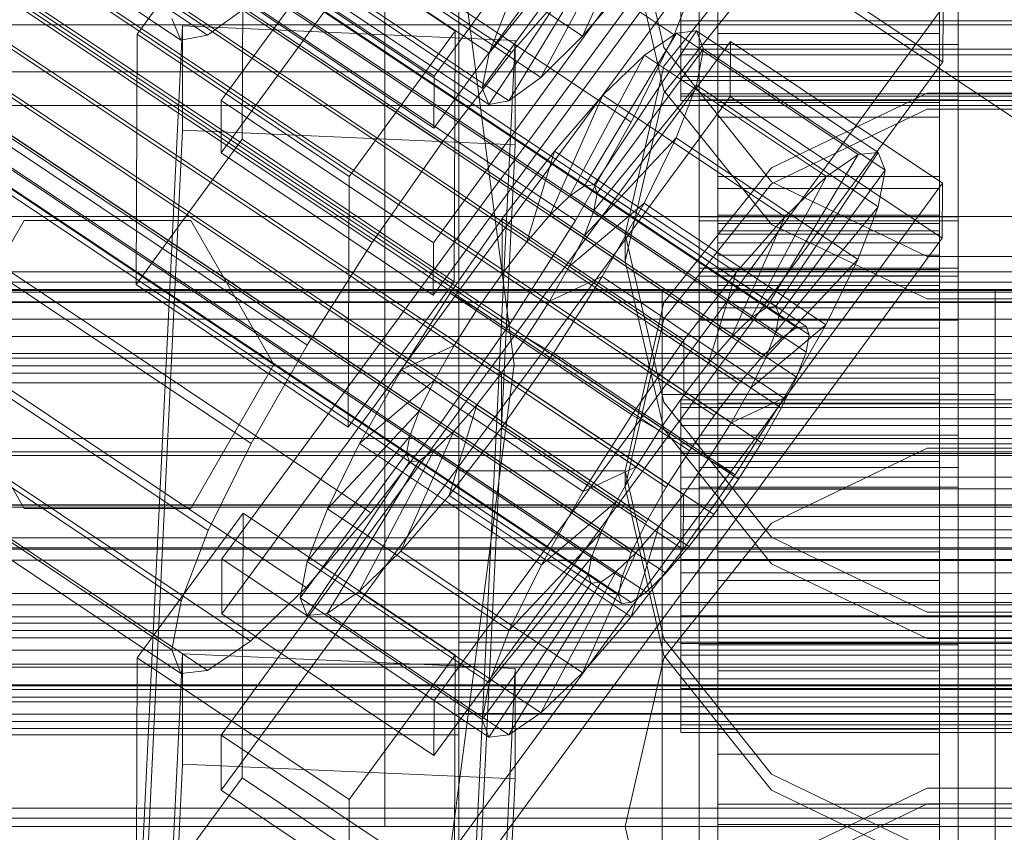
# Model space of a CAD drawing. Header units: millimetres. Extents: x -4395 to 65662, y -65530 to 6847.
# Tile 281 of 656: x -184 to -130, y -34275 to -34231. Entities that reach past the tile are written whole.
import ezdxf

# ---------------------------------------------------------------- set-up
doc = ezdxf.new("R2010")
doc.units = ezdxf.units.MM
for name, color, linetype, lineweight in [('COTAS_O', 1, 'Continuous', 0), ('COTAS_P', 1, 'Continuous', 0), ('frontal_briquetadora', 7, 'Continuous', 0), ('frontal_C01', 7, 'Continuous', 0), ('frontal_C02', 7, 'Continuous', 0), ('frontal_C03', 7, 'Continuous', 0), ('frontal_mezcladora', 7, 'Continuous', 0), ('frontal_secador', 7, 'Continuous', 0)]:
    doc.layers.add(name, color=color, linetype=linetype, lineweight=lineweight)
doc.dimstyles.new('R19_100', dxfattribs={"dimtxt": 250, "dimasz": 150, "dimexe": 150, "dimexo": 80, "dimgap": 100, "dimtad": 1, "dimtih": 1, "dimtoh": 1, "dimdsep": 46, "dimcen": 0.09, "dimadec": 0, "dimazin": 0, "dimtfac": 1, "dimtdec": 4, "dimtofl": 0, "dimtmove": 0, "dimatfit": 3, "dimfxl": 1, "dimtolj": 1, "dimtzin": 0, "dimarcsym": 0})

# ---------------------------------------------------------------- blocks, each defined once
blk = doc.blocks.new('DIM_R33_43')
at = {"layer": 'COTAS_O'}
for p, q in [((-1725, -33700), (-1575, -33655)), ((1725, -33700), (1575, -33655)), ((-1725, -34400), (-1725, -33700)), ((-1725, -33700), (1725, -33700)), ((-1725, -33700), (-1575, -33745)), ((1725, -33700), (1575, -33745)), ((1725, -34400), (1725, -33700))]:
    blk.add_line(p, q, dxfattribs=at)
blk.add_text('3450 O', height=250, dxfattribs=at).set_placement((0, -33600))
blk = doc.blocks.new('DIM_R33_44')
at = {"layer": 'COTAS_P'}
for p, q in [((-150, -32200), (550, -32200)), ((550, -32200), (505, -32350)), ((550, -34800), (550, -32200)), ((550, -32200), (595, -32350)), ((550, -34800), (505, -34650)), ((550, -34800), (595, -34650)), ((-150, -34800), (550, -34800))]:
    blk.add_line(p, q, dxfattribs=at)
blk.add_text('2600 P', height=250, rotation=90, dxfattribs=at).set_placement((450, -33500))
blk = doc.blocks.new('DIM_R33_46')
at = {"layer": 'COTAS_O'}
for p, q in [((-650, -33700), (50, -33700)), ((50, -33700), (5, -33850)), ((50, -34900), (50, -33700)), ((50, -33700), (95, -33850)), ((50, -34900), (5, -34750)), ((50, -34900), (95, -34750)), ((-650, -34900), (50, -34900))]:
    blk.add_line(p, q, dxfattribs=at)
blk.add_text('1200 O', height=250, rotation=90, dxfattribs=at).set_placement((-50, -34300))
blk = doc.blocks.new('DIM_R33_47')
at = {"layer": 'COTAS_O'}
for p, q in [((-650, -34200), (-500, -34155)), ((650, -34200), (500, -34155)), ((-650, -34900), (-650, -34200)), ((-650, -34200), (650, -34200)), ((-650, -34200), (-500, -34245)), ((650, -34200), (500, -34245)), ((650, -34900), (650, -34200))]:
    blk.add_line(p, q, dxfattribs=at)
blk.add_text('1300 O', height=250, dxfattribs=at).set_placement((0, -34100))

msp = doc.modelspace()

# ---------------------------------------------------------------- linework, layer by layer
at = {"layer": 'frontal_briquetadora'}
for p, q in [((-164, -34275), (-164, -34100)), ((-160, -34275), (-160, -34100)), ((-160, -34214.834), (-160, -34231.817)), ((-160, -34214.989), (-160, -34234.699)), ((-160, -34235.317), (-160, -34215.602)), ((-160, -34235.935), (-160, -34216.216)), ((-160, -34236.554), (-160, -34218.511)), ((-160, -34236.567), (-160, -34218.531)), ((-160, -34236.349), (-160, -34218.887)), ((-160, -34222.139), (-160, -34232.599)), ((-160, -34240.974), (-160, -34223.076)), ((-160, -34224.036), (-160, -34242.423)), ((-160, -34224.051), (-160, -34242.431)), ((-148.92, -34232.849), (-151, -34223.801)), ((-151, -34226.151), (-148.92, -34235.184)), ((-148.92, -34233.872), (-143.094, -34226.61)), ((-143.093, -34228.052), (-148.92, -34235.335)), ((-160, -34243.579), (-160, -34229.476)), ((-160, -34233.425), (-160, -34230)), ((-160, -34249.516), (-160, -34230.777)), ((-160, -34249.527), (-160, -34230.795)), ((-160, -34231.817), (-160, -34250.459)), ((-160, -34232.599), (-160, -34247.659)), ((-143.094, -34240.124), (-148.92, -34232.849)), ((-160, -34243.18), (-160, -34233.425)), ((-151, -34242.945), (-148.92, -34233.872)), ((-160, -34234.699), (-160, -34254.513)), ((-160, -34255.133), (-160, -34235.317)), ((-148.92, -34235.335), (-151, -34244.416)), ((-148.92, -34235.184), (-143.093, -34242.429)), ((-134.674, -34235.331), (-143.094, -34239.371)), ((-125.326, -34235.331), (-134.674, -34235.331)), ((-160, -34255.753), (-160, -34235.935)), ((-160, -34255.296), (-160, -34236.349)), ((-160, -34255.539), (-160, -34236.554)), ((-143.093, -34240.238), (-134.673, -34236.188)), ((-134.673, -34236.188), (-125.327, -34236.188)), ((-160, -34255.545), (-160, -34236.567)), ((-143.094, -34239.371), (-148.92, -34246.657)), ((-148.92, -34247.536), (-143.093, -34240.238)), ((-134.674, -34244.169), (-143.094, -34240.124)), ((-160, -34260.18), (-160, -34240.974)), ((-160, -34244.812), (-160, -34242.235)), ((-160, -34242.235), (-160, -34246.502)), ((-160, -34242.423), (-160, -34261.608)), ((-160, -34242.431), (-160, -34261.61)), ((-148.92, -34252.035), (-151, -34242.945)), ((-151, -34244.416), (-151, -34242.945)), ((-143.093, -34242.429), (-134.673, -34246.449)), ((-160, -34257.779), (-160, -34243.18)), ((-160, -34260.611), (-160, -34243.579)), ((-151, -34244.416), (-148.92, -34253.497)), ((-125.326, -34244.169), (-134.674, -34244.169)), ((-160, -34253.838), (-160, -34244.812)), ((-160, -34246.502), (-160, -34256.961)), ((-148.92, -34246.657), (-151, -34255.753)), ((-134.673, -34246.449), (-125.327, -34246.449)), ((-160, -34247.659), (-160, -34265.027)), ((-151, -34256.636), (-148.92, -34247.536)), ((-160, -34268.879), (-160, -34249.516)), ((-160, -34268.884), (-160, -34249.527)), ((-160, -34250.459), (-160, -34270.044)), ((-143.094, -34259.336), (-148.92, -34252.035)), ((-148.92, -34253.497), (-143.093, -34260.779)), ((-160, -34267.941), (-160, -34253.838)), ((-160, -34254.513), (-160, -34274.379)), ((-134.674, -34254.527), (-143.094, -34258.582)), ((-125.326, -34254.527), (-134.674, -34254.527)), ((-160, -34275), (-160, -34255.133)), ((-160, -34275), (-160, -34255.296)), ((-160, -34275), (-160, -34255.545)), ((-151, -34255.753), (-160, -34255.753)), ((-160, -34275.621), (-160, -34255.753)), ((-151, -34256.636), (-151, -34255.753)), ((-151, -34255.753), (-148.92, -34264.86)), ((-148.92, -34265.737), (-151, -34256.636)), ((-160, -34256.961), (-160, -34272.021)), ((-160, -34275), (-160, -34257.779)), ((-143.094, -34258.582), (-148.92, -34265.888)), ((-134.674, -34263.393), (-143.094, -34259.336)), ((-160, -34279.956), (-160, -34260.18)), ((-160, -34260.611), (200, -34260.611)), ((-160, -34277.979), (-160, -34260.611)), ((-143.093, -34260.779), (-134.673, -34264.821)), ((-160, -34261.61), (-160, -34281.116)), ((-125.326, -34263.393), (-134.674, -34263.393)), ((-160, -34265.027), (200, -34265.027)), ((-160, -34265.027), (-160, -34282.059)), ((-148.92, -34264.86), (-143.094, -34272.168)), ((-134.673, -34264.821), (-125.327, -34264.821)), ((-143.093, -34273.035), (-148.92, -34265.737)), ((-148.92, -34265.888), (-151, -34275)), ((-160, -34284.973), (-160, -34267.941)), ((-160, -34288.446), (-160, -34268.879)), ((200, -34268.884), (-160, -34268.884)), ((-160, -34288.435), (-160, -34268.884)), ((-160, -34270.044), (-396, -34270.044)), ((-160, -34270.044), (-160, -34289.82)), ((-160, -34272.021), (-160, -34289.389)), ((-143.094, -34272.168), (-134.674, -34276.228)), ((-134.673, -34272.915), (-143.093, -34276.965)), ((-134.673, -34277.085), (-143.093, -34273.035)), ((-125.327, -34272.915), (-134.673, -34272.915)), ((-143.094, -34277.832), (-134.674, -34273.772)), ((-134.674, -34273.772), (-125.326, -34273.772)), ((-160, -34274.379), (-160, -34294.247)), ((-160, -34275), (-396, -34275)), ((-164, -34275), (-160, -34275)), ((200, -34275), (-160, -34275)), ((-160, -34275), (-160, -34294.5)), ((-160, -34275), (-160, -34294.704)), ((-160, -34275), (-160, -34292.221)), ((-160, -34275), (-160, -34294.515)), ((-151, -34275), (-160, -34275)), ((-160, -34275), (-160, -34294.867)), ((-148.92, -34284.112), (-151, -34275))]:
    msp.add_line(p, q, dxfattribs=at)
at = {"layer": 'frontal_C01'}
for p, q in [((-359.341, -34108.588), (-175.032, -34232.457)), ((-357.893, -34108.323), (-173.584, -34232.193)), ((-133.809, -34196.688), (-161.341, -34234.399)), ((-172.847, -34235.724), (-145.315, -34198.012)), ((-147, -34244.79), (-147, -34198.741)), ((-133, -34198.741), (-133, -34244.79)), ((-161.353, -34237.222), (-133.821, -34199.51)), ((-145.327, -34200.835), (-172.859, -34238.546)), ((-147, -34201.564), (-147, -34247.612)), ((-133, -34247.612), (-133, -34201.564)), ((-133.847, -34205.72), (-161.379, -34243.431)), ((-147, -34253.822), (-147, -34207.773)), ((-133, -34207.773), (-133, -34253.822)), ((-161.391, -34246.254), (-133.859, -34208.542)), ((-147, -34210.596), (-147, -34256.644)), ((-133, -34256.644), (-133, -34210.596)), ((-177.394, -34232.13), (-171.658, -34224.274)), ((-171.715, -34237.822), (-171.658, -34224.274)), ((-171.658, -34224.274), (-160.19, -34231.981)), ((-163.144, -34225.636), (-153.314, -34232.243)), ((-153.314, -34232.243), (-150.436, -34225.87)), ((-158.366, -34233.165), (-152.829, -34226.307)), ((-161.341, -34234.399), (-172.809, -34226.692)), ((-168.196, -34226.559), (-158.366, -34233.165)), ((-155.567, -34234.482), (-151.503, -34226.931)), ((-158.743, -34235.062), (-153.008, -34227.205)), ((-146, -34232.096), (-146, -34227.196)), ((-134, -34227.196), (-134, -34232.096)), ((-165.397, -34227.875), (-155.567, -34234.482)), ((-158.378, -34235.941), (-152.835, -34227.622)), ((-157.295, -34235.743), (-152.321, -34227.528)), ((-168.573, -34228.456), (-158.743, -34235.062)), ((-172.821, -34229.514), (-161.353, -34237.222)), ((-168.208, -34229.335), (-158.378, -34235.941)), ((-167.125, -34229.137), (-157.295, -34235.743)), ((-150.688, -34229.178), (-153.314, -34232.243)), ((-148, -34231.422), (-148, -34229.274)), ((-146, -34229.274), (-146, -34232.096)), ((-146, -34229.274), (-146, -34231.422)), ((-134, -34232.096), (-134, -34229.274)), ((-134, -34231.422), (-134, -34229.274)), ((-171.275, -34230.506), (-173.584, -34232.193)), ((-158.366, -34233.165), (-157.272, -34230.381)), ((-148, -34231.042), (-148, -34232.941)), ((-146, -34232.941), (-146, -34231.042)), ((-146, -34231.042), (-146, -34235.83)), ((-146, -34231.203), (-146, -34235.83)), ((-134, -34235.83), (-134, -34231.042)), ((-134, -34231.042), (-134, -34232.941)), ((-134, -34235.83), (-134, -34231.203)), ((-177.811, -34291.243), (-174.943, -34231.68)), ((-175.032, -34232.457), (-175.521, -34231.282)), ((-174.943, -34237.326), (-174.943, -34231.68)), ((-174.943, -34231.68), (-156.962, -34232.477)), ((-148, -34233.25), (-148, -34231.422)), ((-148, -34231.422), (148, -34231.422)), ((-146, -34231.422), (-146, -34236.631)), ((-134, -34231.422), (-146, -34231.422)), ((-146, -34231.422), (-146, -34233.25)), ((-134, -34236.631), (-134, -34231.422)), ((-134, -34233.25), (-134, -34231.422)), ((-177.394, -34232.13), (-177.451, -34245.678)), ((-165.926, -34239.837), (-177.394, -34232.13)), ((-173.584, -34232.193), (-175.032, -34232.457)), ((-160.19, -34231.981), (-165.926, -34239.837)), ((-160.19, -34231.981), (-160.247, -34245.529)), ((-153.314, -34232.243), (-155.567, -34234.482)), ((-146, -34232.096), (-134, -34232.096)), ((-146, -34236.631), (-146, -34232.096)), ((-134, -34232.096), (-134, -34236.631)), ((-156.962, -34232.477), (-159.83, -34292.04)), ((-156.962, -34232.477), (-156.962, -34238.123)), ((-158.743, -34235.062), (-158.366, -34233.165)), ((-148, -34232.941), (-148, -34234.416)), ((-148, -34232.941), (148, -34232.941)), ((-148, -34234.635), (-148, -34233.25)), ((-148, -34233.25), (148, -34233.25)), ((-146, -34234.416), (-146, -34232.941)), ((-146, -34232.941), (-146, -34239.837)), ((-134, -34232.941), (-146, -34232.941)), ((-146, -34233.25), (-146, -34240.492)), ((-134, -34233.25), (-146, -34233.25)), ((-146, -34233.25), (-146, -34234.635)), ((-134, -34239.837), (-134, -34232.941)), ((-134, -34232.941), (-134, -34234.416)), ((-134, -34240.492), (-134, -34233.25)), ((-134, -34234.635), (-134, -34233.25)), ((-161.353, -34237.222), (-161.341, -34234.399)), ((-148, -34234.416), (-148, -34235.367)), ((-148, -34234.416), (148, -34234.416)), ((-146, -34235.367), (-146, -34234.416)), ((-146, -34234.416), (-146, -34242.952)), ((-134, -34234.416), (-146, -34234.416)), ((-134, -34242.952), (-134, -34234.416)), ((-134, -34234.416), (-134, -34235.367)), ((-155.567, -34234.482), (-157.295, -34235.743)), ((-148, -34235.481), (-148, -34234.635)), ((-148, -34234.635), (148, -34234.635)), ((-146, -34234.635), (-146, -34243.414)), ((-134, -34234.635), (-146, -34234.635)), ((-146, -34234.635), (-146, -34235.481)), ((-134, -34243.414), (-134, -34234.635)), ((-134, -34235.481), (-134, -34234.635)), ((-158.378, -34235.941), (-158.743, -34235.062)), ((-148, -34235.367), (-148, -34235.731)), ((-148, -34235.367), (148, -34235.367)), ((-148, -34235.731), (-148, -34235.481)), ((-148, -34235.481), (148, -34235.481)), ((-146, -34235.731), (-146, -34235.367)), ((-146, -34235.367), (-146, -34244.961)), ((-134, -34235.367), (-146, -34235.367)), ((-146, -34235.481), (-146, -34245.2)), ((-134, -34235.481), (-146, -34235.481)), ((-146, -34235.481), (-146, -34235.731)), ((-134, -34244.961), (-134, -34235.367)), ((-134, -34235.367), (-134, -34235.731)), ((-134, -34245.2), (-134, -34235.481)), ((-134, -34235.731), (-134, -34235.481)), ((-172.847, -34235.724), (-172.859, -34238.546)), ((-161.379, -34243.431), (-172.847, -34235.724)), ((-157.295, -34235.743), (-158.378, -34235.941)), ((-148, -34235.731), (148, -34235.731)), ((-146, -34235.731), (-146, -34245.728)), ((-134, -34235.731), (-146, -34235.731)), ((-146, -34235.83), (-146, -34239.837)), ((-146, -34235.83), (-134, -34235.83)), ((-134, -34245.728), (-134, -34235.731)), ((-134, -34239.837), (-134, -34235.83)), ((-146, -34236.631), (-134, -34236.631)), ((-146, -34240.492), (-146, -34236.631)), ((-134, -34236.631), (-134, -34240.492)), ((-177.811, -34296.889), (-174.943, -34237.326)), ((-156.962, -34238.123), (-174.943, -34237.326)), ((-171.715, -34237.822), (-177.451, -34245.678)), ((-160.247, -34245.529), (-171.715, -34237.822)), ((-159.83, -34297.686), (-156.962, -34238.123)), ((-172.859, -34238.546), (-161.391, -34246.254)), ((-165.983, -34253.386), (-165.926, -34239.837)), ((-146, -34239.837), (-146, -34242.952)), ((-146, -34239.837), (-134, -34239.837)), ((-134, -34242.952), (-134, -34239.837)), ((-146, -34240.492), (-134, -34240.492)), ((-146, -34243.414), (-146, -34240.492)), ((-134, -34240.492), (-134, -34243.414)), ((-147, -34255.572), (-147, -34242.024)), ((-147, -34242.024), (-133, -34242.024)), ((-147, -34251.618), (-147, -34242.024)), ((-133, -34242.024), (-133, -34255.572)), ((-133, -34242.024), (-133, -34251.618)), ((-161.391, -34246.254), (-161.379, -34243.431)), ((-146, -34242.952), (-146, -34244.961)), ((-146, -34242.952), (-134, -34242.952)), ((-146, -34243.414), (-134, -34243.414)), ((-146, -34245.2), (-146, -34243.414)), ((-134, -34244.961), (-134, -34242.952)), ((-134, -34243.414), (-134, -34245.2)), ((-133, -34244.79), (-147, -34244.79)), ((-147, -34244.79), (-147, -34247.612)), ((-146, -34244.961), (-146, -34245.728)), ((-146, -34244.961), (-134, -34244.961)), ((-134, -34245.728), (-134, -34244.961)), ((-133, -34247.612), (-133, -34244.79)), ((-165.983, -34253.386), (-160.247, -34245.529)), ((-146, -34245.2), (-134, -34245.2)), ((-146, -34245.728), (-146, -34245.2)), ((-134, -34245.2), (-134, -34245.728)), ((-177.451, -34245.678), (-165.983, -34253.386)), ((-149, -34251.621), (-149, -34245.976)), ((-149, -34245.976), (-131, -34245.976)), ((-149, -34291.64), (-149, -34245.976)), ((-146, -34245.728), (-134, -34245.728)), ((-131, -34245.976), (-131, -34251.621)), ((-131, -34245.976), (-131, -34291.64)), ((-147, -34247.612), (-133, -34247.612)), ((-131, -34251.621), (-149, -34251.621)), ((-149, -34297.285), (-149, -34251.621)), ((-133, -34251.618), (-147, -34251.618)), ((-147, -34251.618), (-147, -34265.166)), ((-133, -34265.166), (-133, -34251.618)), ((-131, -34297.285), (-131, -34251.621)), ((-133, -34253.822), (-147, -34253.822)), ((-147, -34253.822), (-147, -34256.644)), ((-133, -34256.644), (-133, -34253.822)), ((-450, -34254.919), (450, -34254.919)), ((-133, -34255.572), (-147, -34255.572)), ((-147, -34255.572), (-147, -34265.166)), ((-133, -34265.166), (-133, -34255.572)), ((-147, -34256.644), (-133, -34256.644)), ((-147, -34265.166), (-133, -34265.166)), ((450, -34266.209), (-450, -34266.209))]:
    msp.add_line(p, q, dxfattribs=at)
at = {"layer": 'frontal_C02'}
for p, q in [((-355.017, -34104.978), (-141.218, -34247.953)), ((-355.53, -34105.034), (-141.731, -34248.009)), ((-354.844, -34105.432), (-141.045, -34248.408)), ((-356.348, -34105.596), (-142.549, -34248.572)), ((-355.022, -34106.366), (-141.224, -34249.342)), ((-357.415, -34106.627), (-143.617, -34249.602)), ((-358.659, -34108.056), (-144.861, -34251.031)), ((-355.541, -34107.716), (-141.742, -34250.692)), ((-332.659, -34108.918), (-148.35, -34232.173)), ((-146.196, -34252.761), (-359.995, -34109.785)), ((-356.363, -34109.39), (-142.565, -34252.365)), ((-341.461, -34109.877), (-157.152, -34233.131)), ((-357.434, -34111.273), (-143.635, -34254.249)), ((-361.332, -34111.698), (-147.533, -34254.673)), ((-358.68, -34113.238), (-144.881, -34256.213)), ((-362.578, -34113.663), (-148.779, -34256.638)), ((-334.981, -34113.641), (-150.672, -34236.896)), ((-160.922, -34238.012), (-345.231, -34114.758)), ((-363.648, -34115.546), (-149.85, -34258.521)), ((-360.017, -34115.15), (-146.218, -34258.126)), ((-364.471, -34117.22), (-150.672, -34260.195)), ((-361.352, -34116.88), (-147.554, -34259.855)), ((-362.596, -34118.309), (-148.798, -34261.284)), ((-364.989, -34118.569), (-151.191, -34261.545)), ((-363.664, -34119.339), (-149.865, -34262.315)), ((-338.003, -34118.957), (-153.694, -34242.211)), ((-365.168, -34119.503), (-151.369, -34262.479)), ((-364.482, -34119.902), (-150.683, -34262.877)), ((-364.995, -34119.958), (-151.196, -34262.933)), ((-349.002, -34120.155), (-164.693, -34243.409)), ((-341.52, -34124.502), (-157.211, -34247.756)), ((-352.519, -34125.7), (-168.21, -34248.954)), ((-345.291, -34129.899), (-160.982, -34253.153)), ((-355.541, -34131.015), (-171.232, -34254.27)), ((-349.061, -34134.78), (-164.752, -34258.034)), ((-357.863, -34135.738), (-173.554, -34258.993)), ((-352.572, -34138.812), (-168.263, -34262.067)), ((-359.326, -34139.548), (-175.016, -34262.802)), ((-355.584, -34141.721), (-171.275, -34264.976)), ((-359.83, -34142.184), (-175.521, -34265.438)), ((-357.893, -34143.309), (-173.584, -34266.564)), ((-359.341, -34143.467), (-175.032, -34266.721)), ((-228.298, -34170.932), (-130, -34236.667)), ((-172.809, -34260.51), (-145.277, -34222.988)), ((-145.289, -34225.968), (-172.821, -34263.491)), ((-133.821, -34233.637), (-145.289, -34225.968)), ((-146.887, -34228.363), (-148.35, -34232.173)), ((-157.152, -34233.131), (-153.641, -34229.099)), ((-133.809, -34230.657), (-161.341, -34268.179)), ((-133.809, -34230.657), (-133.821, -34233.637)), ((-153.199, -34240.34), (-148.226, -34232.08)), ((-152.686, -34240.284), (-147.143, -34231.962)), ((-148.35, -34232.173), (-150.672, -34236.896)), ((-148.226, -34232.08), (-149.953, -34233.267)), ((-147.143, -34231.962), (-148.226, -34232.08)), ((-148.226, -34232.08), (-138.396, -34238.653)), ((-147.143, -34231.962), (-137.313, -34238.535)), ((-146.777, -34232.921), (-147.143, -34231.962)), ((-172.847, -34270.048), (-145.315, -34232.525)), ((-147, -34235.68), (-147, -34232.699)), ((-147, -34232.699), (-133, -34232.699)), ((-147, -34278.518), (-147, -34232.699)), ((-145.327, -34235.506), (-145.315, -34232.525)), ((-145.315, -34232.525), (-133.847, -34240.194)), ((-133, -34232.699), (-133, -34235.68)), ((-133, -34232.699), (-133, -34278.518)), ((-160.922, -34238.012), (-157.152, -34233.131)), ((-154.017, -34240.902), (-149.953, -34233.267)), ((-152.513, -34240.739), (-146.777, -34232.921)), ((-149.953, -34233.267), (-152.207, -34235.443)), ((-149.953, -34233.267), (-140.123, -34239.841)), ((-147.155, -34234.893), (-146.777, -34232.921)), ((-146.777, -34232.921), (-136.948, -34239.495)), ((-161.353, -34271.16), (-133.821, -34233.637)), ((-450, -34234.172), (450, -34234.172)), ((-152.692, -34241.673), (-147.155, -34234.893)), ((-148.249, -34237.743), (-147.155, -34234.893)), ((-147.155, -34234.893), (-137.325, -34241.467)), ((-155.085, -34241.933), (-152.207, -34235.443)), ((-152.207, -34235.443), (-154.833, -34238.46)), ((-152.207, -34235.443), (-142.377, -34242.017)), ((-145.327, -34235.506), (-172.859, -34273.028)), ((-133, -34235.68), (-147, -34235.68)), ((-147, -34235.68), (-147, -34281.498)), ((-133.859, -34243.175), (-145.327, -34235.506)), ((-133, -34281.498), (-133, -34235.68)), ((-150.672, -34236.896), (-153.694, -34242.211)), ((-164.693, -34243.409), (-160.922, -34238.012)), ((-153.21, -34243.022), (-148.249, -34237.743)), ((-149.985, -34241.276), (-148.249, -34237.743)), ((-148.249, -34237.743), (-138.419, -34244.316)), ((-154.833, -34238.46), (-157.653, -34242.111)), ((-156.329, -34243.362), (-154.833, -34238.46)), ((-154.833, -34238.46), (-145.003, -34245.033)), ((-138.396, -34238.653), (-143.369, -34246.913)), ((-137.313, -34238.535), (-142.856, -34246.858)), ((-140.123, -34239.841), (-138.396, -34238.653)), ((-138.396, -34238.653), (-137.313, -34238.535)), ((-137.313, -34238.535), (-136.948, -34239.495)), ((-136.948, -34239.495), (-142.683, -34247.312)), ((-136.948, -34239.495), (-137.325, -34241.467)), ((-133.847, -34240.194), (-161.379, -34277.717)), ((-140.123, -34239.841), (-144.188, -34247.476)), ((-142.377, -34242.017), (-140.123, -34239.841)), ((-133.847, -34240.194), (-133.859, -34243.175)), ((-154.017, -34240.902), (-153.199, -34240.34)), ((-153.199, -34240.34), (-152.686, -34240.284)), ((-143.369, -34246.913), (-153.199, -34240.34)), ((-152.513, -34240.739), (-152.692, -34241.673)), ((-142.856, -34246.858), (-152.686, -34240.284)), ((-152.686, -34240.284), (-152.513, -34240.739)), ((-142.683, -34247.312), (-152.513, -34240.739)), ((-155.085, -34241.933), (-154.017, -34240.902)), ((-154.033, -34244.696), (-149.985, -34241.276)), ((-144.188, -34247.476), (-154.017, -34240.902)), ((-152.246, -34245.252), (-149.985, -34241.276)), ((-149.985, -34241.276), (-140.156, -34247.85)), ((-152.692, -34241.673), (-153.21, -34243.022)), ((-142.862, -34248.246), (-152.692, -34241.673)), ((-137.325, -34241.467), (-142.862, -34248.246)), ((-137.325, -34241.467), (-138.419, -34244.316)), ((-157.653, -34242.111), (-160.474, -34246.148)), ((-157.653, -34242.111), (-157.665, -34245.092)), ((-147.823, -34248.685), (-157.653, -34242.111)), ((-153.694, -34242.211), (-157.211, -34247.756)), ((-156.329, -34243.362), (-155.085, -34241.933)), ((-145.255, -34248.507), (-155.085, -34241.933)), ((-147, -34245.217), (-147, -34242.237)), ((-147, -34242.237), (-133, -34242.237)), ((-147, -34288.055), (-147, -34242.237)), ((-146, -34251.921), (-146, -34241.929)), ((-146, -34241.929), (-146, -34242.375)), ((-146, -34241.929), (-134, -34241.929)), ((-146, -34242.777), (-146, -34241.929)), ((-146, -34252.132), (-146, -34242.375)), ((-146, -34242.375), (-146, -34244.084)), ((-146, -34242.375), (-134, -34242.375)), ((-142.377, -34242.017), (-145.255, -34248.507)), ((-145.003, -34245.033), (-142.377, -34242.017)), ((-134, -34242.375), (-134, -34241.929)), ((-134, -34241.929), (-134, -34251.921)), ((-134, -34241.929), (-134, -34242.777)), ((-134, -34244.084), (-134, -34242.375)), ((-134, -34242.375), (-134, -34252.132)), ((-133, -34242.237), (-133, -34245.217)), ((-133, -34242.237), (-133, -34288.055)), ((-146, -34252.322), (-146, -34242.777)), ((-146, -34242.777), (-134, -34242.777)), ((-146, -34244.86), (-146, -34242.777)), ((-134, -34242.777), (-134, -34252.322)), ((-134, -34242.777), (-134, -34244.86)), ((-168.21, -34248.954), (-164.693, -34243.409)), ((-161.391, -34280.697), (-133.859, -34243.175)), ((-157.665, -34245.092), (-156.329, -34243.362)), ((-146.499, -34249.936), (-156.329, -34243.362)), ((-153.21, -34243.022), (-154.033, -34244.696)), ((-143.38, -34249.596), (-153.21, -34243.022)), ((-146, -34252.942), (-146, -34244.084)), ((-146, -34244.084), (-146, -34246.941)), ((-146, -34244.084), (-134, -34244.084)), ((-138.419, -34244.316), (-143.38, -34249.596)), ((-138.419, -34244.316), (-140.156, -34247.85)), ((-134, -34246.941), (-134, -34244.084)), ((-134, -34244.084), (-134, -34252.942)), ((-154.033, -34244.696), (-155.103, -34246.579)), ((-144.203, -34251.27), (-154.033, -34244.696)), ((-147.823, -34248.685), (-145.003, -34245.033)), ((-145.003, -34245.033), (-146.499, -34249.936)), ((-146, -34253.309), (-146, -34244.86)), ((-146, -34244.86), (-134, -34244.86)), ((-146, -34248.038), (-146, -34244.86)), ((-134, -34244.86), (-134, -34253.309)), ((-134, -34244.86), (-134, -34248.038)), ((-159.001, -34247.004), (-157.665, -34245.092)), ((-157.665, -34245.092), (-147.835, -34251.665)), ((-155.103, -34246.579), (-152.246, -34245.252)), ((-154.877, -34249.4), (-152.246, -34245.252)), ((-152.246, -34245.252), (-142.416, -34251.826)), ((-133, -34245.217), (-147, -34245.217)), ((-147, -34245.217), (-147, -34291.036)), ((-133, -34291.036), (-133, -34245.217)), ((450, -34246.094), (-450, -34246.094)), ((-160.474, -34246.148), (-163.105, -34250.296)), ((-159.001, -34247.004), (-160.474, -34246.148)), ((-160.474, -34246.148), (-150.644, -34252.722)), ((-155.103, -34246.579), (-156.35, -34248.544)), ((-145.274, -34253.153), (-155.103, -34246.579)), ((-160.247, -34248.969), (-159.001, -34247.004)), ((-149.171, -34253.577), (-159.001, -34247.004)), ((-146, -34254.294), (-146, -34246.941)), ((-146, -34246.941), (-146, -34250.749)), ((-146, -34246.941), (-134, -34246.941)), ((-143.369, -34246.913), (-144.188, -34247.476)), ((-142.856, -34246.858), (-143.369, -34246.913)), ((-142.683, -34247.312), (-142.856, -34246.858)), ((-134, -34250.749), (-134, -34246.941)), ((-134, -34246.941), (-134, -34254.294)), ((-144.188, -34247.476), (-145.255, -34248.507)), ((-142.862, -34248.246), (-142.683, -34247.312)), ((-157.211, -34247.756), (-160.982, -34253.153)), ((-146, -34254.814), (-146, -34248.038)), ((-146, -34248.038), (-134, -34248.038)), ((-146, -34252.093), (-146, -34248.038)), ((-140.156, -34247.85), (-144.203, -34251.27)), ((-143.38, -34249.596), (-142.862, -34248.246)), ((-142.549, -34248.572), (-141.731, -34248.009)), ((-140.156, -34247.85), (-142.416, -34251.826)), ((-141.731, -34248.009), (-141.218, -34247.953)), ((-141.218, -34247.953), (-141.045, -34248.408)), ((-134, -34248.038), (-134, -34254.814)), ((-134, -34248.038), (-134, -34252.093)), ((-156.35, -34248.544), (-157.686, -34250.456)), ((-156.35, -34248.544), (-154.877, -34249.4)), ((-146.52, -34255.118), (-156.35, -34248.544)), ((-150.644, -34252.722), (-147.823, -34248.685)), ((-147.835, -34251.665), (-147.823, -34248.685)), ((-145.255, -34248.507), (-146.499, -34249.936)), ((-143.617, -34249.602), (-142.549, -34248.572)), ((-141.045, -34248.408), (-141.224, -34249.342)), ((-171.232, -34254.27), (-168.21, -34248.954)), ((-160.247, -34248.969), (-163.105, -34250.296)), ((-161.318, -34250.852), (-160.247, -34248.969)), ((-150.417, -34255.542), (-160.247, -34248.969)), ((-157.698, -34253.437), (-154.877, -34249.4)), ((-154.877, -34249.4), (-145.047, -34255.973)), ((-144.861, -34251.031), (-143.617, -34249.602)), ((-144.203, -34251.27), (-143.38, -34249.596)), ((-141.224, -34249.342), (-141.742, -34250.692)), ((-163.105, -34250.296), (-165.365, -34254.272)), ((-163.105, -34250.296), (-153.275, -34256.87)), ((-146.499, -34249.936), (-147.835, -34251.665)), ((-161.318, -34250.852), (-165.365, -34254.272)), ((-162.14, -34252.526), (-161.318, -34250.852)), ((-151.488, -34257.426), (-161.318, -34250.852)), ((-157.686, -34250.456), (-159.022, -34252.186)), ((-157.686, -34250.456), (-157.698, -34253.437)), ((-147.856, -34257.03), (-157.686, -34250.456)), ((-146, -34256.098), (-146, -34250.749)), ((-146, -34250.749), (-146, -34255.25)), ((-146, -34250.749), (-134, -34250.749)), ((-141.742, -34250.692), (-142.565, -34252.365)), ((-134, -34255.25), (-134, -34250.749)), ((-134, -34250.749), (-134, -34256.098)), ((-146.196, -34252.761), (-144.861, -34251.031)), ((-145.274, -34253.153), (-144.203, -34251.27)), ((-147.835, -34251.665), (-149.171, -34253.577)), ((-148, -34252.322), (-148, -34251.921)), ((-148, -34251.921), (-148, -34252.132)), ((-148, -34251.921), (148, -34251.921)), ((-146, -34252.132), (-146, -34251.921)), ((-134, -34251.921), (-146, -34251.921)), ((-146, -34251.921), (-146, -34252.322)), ((-142.416, -34251.826), (-145.274, -34253.153)), ((-142.416, -34251.826), (-145.047, -34255.973)), ((-134, -34251.921), (-134, -34252.132)), ((-134, -34252.322), (-134, -34251.921)), ((-162.14, -34252.526), (-167.102, -34257.805)), ((-162.659, -34253.875), (-162.14, -34252.526)), ((-152.311, -34259.099), (-162.14, -34252.526)), ((-159.022, -34252.186), (-160.518, -34257.088)), ((-159.022, -34252.186), (-160.266, -34253.615)), ((-149.192, -34258.76), (-159.022, -34252.186)), ((-148, -34252.132), (-148, -34252.942)), ((-148, -34252.132), (148, -34252.132)), ((-148, -34253.309), (-148, -34252.322)), ((-148, -34252.322), (148, -34252.322)), ((-146, -34256.735), (-146, -34252.093)), ((-146, -34252.093), (-134, -34252.093)), ((-146, -34256.749), (-146, -34252.093)), ((-146, -34252.942), (-146, -34252.132)), ((-134, -34252.132), (-146, -34252.132)), ((-134, -34252.322), (-146, -34252.322)), ((-146, -34252.322), (-146, -34253.309)), ((-142.565, -34252.365), (-143.635, -34254.249)), ((-134, -34252.093), (-134, -34256.735)), ((-134, -34252.093), (-134, -34256.749)), ((-134, -34252.132), (-134, -34252.942)), ((-134, -34253.309), (-134, -34252.322)), ((-153.275, -34256.87), (-150.644, -34252.722)), ((-150.644, -34252.722), (-149.171, -34253.577)), ((-148, -34252.942), (-148, -34254.294)), ((-148, -34252.942), (148, -34252.942)), ((-147.533, -34254.673), (-146.196, -34252.761)), ((-146, -34254.294), (-146, -34252.942)), ((-134, -34252.942), (-146, -34252.942)), ((-134, -34252.942), (-134, -34254.294)), ((-160.982, -34253.153), (-164.752, -34258.034)), ((-160.518, -34257.088), (-157.698, -34253.437)), ((-157.698, -34253.437), (-147.868, -34260.011)), ((-149.171, -34253.577), (-150.417, -34255.542)), ((-148, -34254.814), (-148, -34253.309)), ((-148, -34253.309), (148, -34253.309)), ((-146.52, -34255.118), (-145.274, -34253.153)), ((-134, -34253.309), (-146, -34253.309)), ((-146, -34253.309), (-146, -34254.814)), ((-134, -34254.814), (-134, -34253.309)), ((-162.659, -34253.875), (-168.196, -34260.655)), ((-160.266, -34253.615), (-163.144, -34260.105)), ((-162.837, -34254.809), (-162.659, -34253.875)), ((-152.829, -34260.449), (-162.659, -34253.875)), ((-160.266, -34253.615), (-161.333, -34254.646)), ((-150.436, -34260.188), (-160.266, -34253.615)), ((-173.554, -34258.993), (-171.232, -34254.27)), ((-165.365, -34254.272), (-167.102, -34257.805)), ((-161.333, -34254.646), (-165.397, -34262.281)), ((-165.365, -34254.272), (-155.535, -34260.846)), ((-161.333, -34254.646), (-162.151, -34255.208)), ((-151.503, -34261.219), (-161.333, -34254.646)), ((-148, -34254.294), (-148, -34256.098)), ((-148, -34254.294), (148, -34254.294)), ((-146, -34256.098), (-146, -34254.294)), ((-134, -34254.294), (-146, -34254.294)), ((-143.635, -34254.249), (-144.881, -34256.213)), ((-134, -34254.294), (-134, -34256.098)), ((-162.837, -34254.809), (-168.573, -34262.627)), ((-162.664, -34255.264), (-162.837, -34254.809)), ((-153.008, -34261.383), (-162.837, -34254.809)), ((-148.779, -34256.638), (-147.533, -34254.673)), ((-148, -34256.735), (-148, -34254.814)), ((-148, -34254.814), (148, -34254.814)), ((-147.856, -34257.03), (-146.52, -34255.118)), ((-145.047, -34255.973), (-146.52, -34255.118)), ((-134, -34254.814), (-146, -34254.814)), ((-146, -34254.814), (-146, -34256.735)), ((-134, -34256.735), (-134, -34254.814)), ((-162.664, -34255.264), (-168.208, -34263.586)), ((-162.151, -34255.208), (-167.125, -34263.468)), ((-162.151, -34255.208), (-162.664, -34255.264)), ((-152.835, -34261.838), (-162.664, -34255.264)), ((-152.321, -34261.782), (-162.151, -34255.208)), ((-153.275, -34256.87), (-150.417, -34255.542)), ((-150.417, -34255.542), (-151.488, -34257.426)), ((-146, -34255.25), (-146, -34258.231)), ((-134, -34255.25), (-146, -34255.25)), ((-146, -34255.25), (-146, -34260.137)), ((-134, -34258.231), (-134, -34255.25)), ((-134, -34260.137), (-134, -34255.25)), ((-148, -34256.098), (-148, -34258.231)), ((-148, -34256.098), (148, -34256.098)), ((-145.047, -34255.973), (-147.868, -34260.011)), ((-144.881, -34256.213), (-146.218, -34258.126)), ((-146, -34258.231), (-146, -34256.098)), ((-134, -34256.098), (-146, -34256.098)), ((-134, -34256.098), (-134, -34258.231)), ((-149.85, -34258.521), (-148.779, -34256.638)), ((-148, -34258.941), (-148, -34256.735)), ((-148, -34256.735), (148, -34256.735)), ((-134, -34256.735), (-146, -34256.735)), ((-146, -34256.735), (-146, -34258.941)), ((-146, -34258.941), (-146, -34256.749)), ((-146, -34256.749), (-134, -34256.749)), ((-146, -34261.689), (-146, -34256.749)), ((-134, -34258.941), (-134, -34256.735)), ((-134, -34256.749), (-134, -34258.941)), ((-134, -34256.749), (-134, -34261.689)), ((-163.144, -34260.105), (-160.518, -34257.088)), ((-160.518, -34257.088), (-150.688, -34263.662)), ((-155.535, -34260.846), (-153.275, -34256.87)), ((-149.192, -34258.76), (-147.856, -34257.03)), ((-147.868, -34260.011), (-147.856, -34257.03)), ((-167.102, -34257.805), (-168.196, -34260.655)), ((-167.102, -34257.805), (-157.272, -34264.379)), ((-155.535, -34260.846), (-151.488, -34257.426)), ((-151.488, -34257.426), (-152.311, -34259.099)), ((-177.394, -34265.87), (-171.658, -34258.052)), ((-171.715, -34272.359), (-171.658, -34258.052)), ((-171.658, -34258.052), (-160.19, -34265.722)), ((-164.752, -34258.034), (-168.263, -34262.067)), ((-148, -34258.231), (-148, -34260.545)), ((148, -34258.231), (-148, -34258.231)), ((-146.218, -34258.126), (-147.554, -34259.855)), ((-146, -34258.231), (-134, -34258.231)), ((-146, -34260.545), (-146, -34258.231)), ((-134, -34258.231), (-134, -34260.545)), ((-150.688, -34263.662), (-149.192, -34258.76)), ((-150.672, -34260.195), (-149.85, -34258.521)), ((-150.436, -34260.188), (-149.192, -34258.76)), ((-175.016, -34262.802), (-173.554, -34258.993)), ((-157.272, -34264.379), (-152.311, -34259.099)), ((-152.311, -34259.099), (-152.829, -34260.449)), ((-148, -34261.281), (-148, -34258.941)), ((-148, -34258.941), (148, -34258.941)), ((-134, -34258.941), (-146, -34258.941)), ((-146, -34258.941), (-146, -34261.281)), ((-134, -34261.281), (-134, -34258.941)), ((-147.554, -34259.855), (-148.798, -34261.284)), ((-172.809, -34260.51), (-172.821, -34263.491)), ((-161.341, -34268.179), (-172.809, -34260.51)), ((-165.397, -34262.281), (-163.144, -34260.105)), ((-163.144, -34260.105), (-153.314, -34266.678)), ((-158.366, -34267.228), (-152.829, -34260.449)), ((-153.314, -34266.678), (-150.436, -34260.188)), ((-152.829, -34260.449), (-153.008, -34261.383)), ((-151.503, -34261.219), (-150.436, -34260.188)), ((-151.191, -34261.545), (-150.672, -34260.195)), ((-147.868, -34260.011), (-150.688, -34263.662)), ((-146, -34260.545), (-146, -34260.137)), ((-146, -34260.137), (-146, -34265.077)), ((-146, -34260.137), (-134, -34260.137)), ((-134, -34265.077), (-134, -34260.137)), ((-134, -34260.137), (-134, -34260.545)), ((-168.196, -34260.655), (-168.573, -34262.627)), ((-168.196, -34260.655), (-158.366, -34267.228)), ((-157.272, -34264.379), (-155.535, -34260.846)), ((-148, -34260.545), (-148, -34262.885)), ((-148, -34260.545), (148, -34260.545)), ((-146, -34262.885), (-146, -34260.545)), ((-134, -34260.545), (-146, -34260.545)), ((-134, -34260.545), (-134, -34262.885)), ((-158.743, -34269.2), (-153.008, -34261.383)), ((-155.567, -34268.854), (-151.503, -34261.219)), ((-153.008, -34261.383), (-152.835, -34261.838)), ((-152.321, -34261.782), (-151.503, -34261.219)), ((-151.369, -34262.479), (-151.191, -34261.545)), ((-148.798, -34261.284), (-149.865, -34262.315)), ((-148, -34263.595), (-148, -34261.281)), ((-148, -34261.281), (148, -34261.281)), ((-146, -34261.281), (-146, -34261.689)), ((-134, -34261.281), (-146, -34261.281)), ((-146, -34261.281), (-146, -34263.595)), ((-134, -34261.689), (-134, -34261.281)), ((-134, -34263.595), (-134, -34261.281)), ((-168.263, -34262.067), (-171.275, -34264.976)), ((-158.378, -34270.16), (-152.835, -34261.838)), ((-157.295, -34270.042), (-152.321, -34261.782)), ((-152.835, -34261.838), (-152.321, -34261.782)), ((-146, -34261.689), (-134, -34261.689)), ((-146, -34266.576), (-146, -34261.689)), ((-134, -34261.689), (-134, -34266.576)), ((-168.573, -34262.627), (-168.208, -34263.586)), ((-168.573, -34262.627), (-158.743, -34269.2)), ((-167.125, -34263.468), (-165.397, -34262.281)), ((-165.397, -34262.281), (-155.567, -34268.854)), ((-151.196, -34262.933), (-151.369, -34262.479)), ((-149.865, -34262.315), (-150.683, -34262.877)), ((-175.521, -34265.438), (-175.016, -34262.802)), ((-150.683, -34262.877), (-151.196, -34262.933)), ((-148, -34262.885), (-148, -34265.091)), ((-148, -34262.885), (148, -34262.885)), ((-146, -34265.091), (-146, -34262.885)), ((-146, -34262.885), (-146, -34265.077)), ((-134, -34262.885), (-146, -34262.885)), ((-134, -34265.077), (-134, -34262.885)), ((-134, -34262.885), (-134, -34265.091)), ((-172.821, -34263.491), (-161.353, -34271.16)), ((-168.208, -34263.586), (-167.125, -34263.468)), ((-168.208, -34263.586), (-158.378, -34270.16)), ((-167.125, -34263.468), (-157.295, -34270.042)), ((-150.688, -34263.662), (-153.314, -34266.678)), ((-148, -34265.728), (-148, -34263.595)), ((-148, -34263.595), (148, -34263.595)), ((-146, -34263.595), (-146, -34266.576)), ((-134, -34263.595), (-146, -34263.595)), ((-146, -34263.595), (-146, -34265.728)), ((-134, -34266.576), (-134, -34263.595)), ((-134, -34265.728), (-134, -34263.595)), ((-158.366, -34267.228), (-157.272, -34264.379)), ((-171.275, -34264.976), (-173.584, -34266.564)), ((-148, -34265.091), (-148, -34267.012)), ((-148, -34265.091), (148, -34265.091)), ((-146, -34265.077), (-146, -34269.733)), ((-146, -34265.077), (-134, -34265.077)), ((-146, -34267.012), (-146, -34265.091)), ((-146, -34265.091), (-146, -34269.733)), ((-134, -34265.091), (-146, -34265.091)), ((-134, -34269.733), (-134, -34265.077)), ((-134, -34269.733), (-134, -34265.091)), ((-134, -34265.091), (-134, -34267.012)), ((-177.811, -34324.929), (-174.943, -34265.663)), ((-175.032, -34266.721), (-175.521, -34265.438)), ((-174.943, -34271.625), (-174.943, -34265.663)), ((-174.943, -34265.663), (-156.962, -34266.456)), ((-160.19, -34265.722), (-165.926, -34273.539)), ((-160.19, -34265.722), (-160.247, -34280.028)), ((-148, -34267.532), (-148, -34265.728)), ((-148, -34265.728), (148, -34265.728)), ((-146, -34265.728), (-146, -34271.077)), ((-134, -34265.728), (-146, -34265.728)), ((-146, -34265.728), (-146, -34267.532)), ((-134, -34271.077), (-134, -34265.728)), ((-134, -34267.532), (-134, -34265.728)), ((-177.394, -34265.87), (-177.451, -34280.176)), ((-165.926, -34273.539), (-177.394, -34265.87)), ((-173.584, -34266.564), (-175.032, -34266.721)), ((-156.962, -34266.456), (-159.83, -34325.721)), ((-156.962, -34266.456), (-156.962, -34272.418)), ((-153.314, -34266.678), (-155.567, -34268.854)), ((-146, -34266.576), (-134, -34266.576)), ((-146, -34271.077), (-146, -34266.576)), ((-134, -34266.576), (-134, -34271.077)), ((-158.743, -34269.2), (-158.366, -34267.228)), ((-148, -34267.012), (-148, -34268.517)), ((-148, -34267.012), (148, -34267.012)), ((-146, -34268.517), (-146, -34267.012)), ((-146, -34267.012), (-146, -34273.788)), ((-134, -34267.012), (-146, -34267.012)), ((-134, -34273.788), (-134, -34267.012)), ((-134, -34267.012), (-134, -34268.517)), ((450, -34267.581), (-450, -34267.581)), ((-148, -34268.885), (-148, -34267.532)), ((-148, -34267.532), (148, -34267.532)), ((-146, -34267.532), (-146, -34274.886)), ((-134, -34267.532), (-146, -34267.532)), ((-146, -34267.532), (-146, -34268.885)), ((-134, -34274.886), (-134, -34267.532)), ((-134, -34268.885), (-134, -34267.532)), ((-161.353, -34271.16), (-161.341, -34268.179)), ((-155.567, -34268.854), (-157.295, -34270.042)), ((-148, -34268.517), (-148, -34269.504)), ((-148, -34268.517), (148, -34268.517)), ((-148, -34269.694), (-148, -34268.885)), ((-148, -34268.885), (148, -34268.885)), ((-146, -34269.504), (-146, -34268.517)), ((-146, -34268.517), (-146, -34276.966)), ((-134, -34268.517), (-146, -34268.517)), ((-146, -34268.885), (-146, -34277.742)), ((-134, -34268.885), (-146, -34268.885)), ((-146, -34268.885), (-146, -34269.694)), ((-134, -34276.966), (-134, -34268.517)), ((-134, -34268.517), (-134, -34269.504)), ((-134, -34277.742), (-134, -34268.885)), ((-134, -34269.694), (-134, -34268.885)), ((-158.378, -34270.16), (-158.743, -34269.2)), ((-148, -34269.504), (-148, -34269.906)), ((-148, -34269.504), (148, -34269.504)), ((-146, -34269.906), (-146, -34269.504)), ((-146, -34269.504), (-146, -34279.049)), ((-134, -34269.504), (-146, -34269.504)), ((-134, -34279.049), (-134, -34269.504)), ((-134, -34269.504), (-134, -34269.906)), ((-172.847, -34270.048), (-172.859, -34273.028)), ((-161.379, -34277.717), (-172.847, -34270.048)), ((-157.295, -34270.042), (-158.378, -34270.16)), ((-148, -34269.906), (-148, -34269.694)), ((-148, -34269.694), (148, -34269.694)), ((-148, -34269.906), (148, -34269.906)), ((-146, -34269.694), (-146, -34279.451)), ((-134, -34269.694), (-146, -34269.694)), ((-146, -34269.694), (-146, -34269.906)), ((-146, -34269.733), (-146, -34273.788)), ((-146, -34269.733), (-134, -34269.733)), ((-146, -34269.906), (-146, -34279.897)), ((-134, -34269.906), (-146, -34269.906)), ((-134, -34279.451), (-134, -34269.694)), ((-134, -34269.906), (-134, -34269.694)), ((-134, -34273.788), (-134, -34269.733)), ((-134, -34279.897), (-134, -34269.906)), ((-146, -34271.077), (-134, -34271.077)), ((-146, -34274.886), (-146, -34271.077)), ((-134, -34271.077), (-134, -34274.886)), ((-177.811, -34330.891), (-174.943, -34271.625)), ((-156.962, -34272.418), (-174.943, -34271.625)), ((-171.715, -34272.359), (-177.451, -34280.176)), ((-160.247, -34280.028), (-171.715, -34272.359)), ((-159.83, -34331.684), (-156.962, -34272.418)), ((-172.859, -34273.028), (-161.391, -34280.697)), ((-165.983, -34287.845), (-165.926, -34273.539)), ((-146, -34273.788), (-146, -34276.966)), ((-146, -34273.788), (-134, -34273.788)), ((-134, -34276.966), (-134, -34273.788)), ((-146, -34274.886), (-134, -34274.886)), ((-146, -34277.742), (-146, -34274.886)), ((-134, -34274.886), (-134, -34277.742))]:
    msp.add_line(p, q, dxfattribs=at)
at = {"layer": 'frontal_C03'}
for p, q in [((1270, -34231.628), (-1230, -34231.628)), ((1270, -34245.559), (-1230, -34245.559)), ((1270, -34245.945), (-1230, -34245.945)), ((1270, -34246.611), (-1230, -34246.611)), ((-1230, -34247.543), (1270, -34247.543)), ((1270, -34248.485), (-1230, -34248.485)), ((1270, -34249.417), (-1230, -34249.417)), ((1270, -34250.083), (-1230, -34250.083)), ((1270, -34250.469), (-1230, -34250.469)), ((1270, -34264.4), (-1230, -34264.4)), ((1270, -34264.786), (-1230, -34264.786)), ((1270, -34265.452), (-1230, -34265.452)), ((-1230, -34266.384), (1270, -34266.384)), ((1270, -34267.326), (-1230, -34267.326)), ((1270, -34268.258), (-1230, -34268.258)), ((1270, -34268.924), (-1230, -34268.924)), ((1270, -34269.31), (-1230, -34269.31))]:
    msp.add_line(p, q, dxfattribs=at)
at = {"layer": 'frontal_mezcladora'}
for p, q in [((-161.361, -34216.871), (-157, -34250)), ((-188, -34250), (-183.5, -34242.206)), ((-183.5, -34242.206), (-174.5, -34242.206)), ((-174.5, -34242.206), (-170, -34250)), ((-183.5, -34257.794), (-188, -34250)), ((-170, -34250), (-174.5, -34257.794)), ((-157, -34250), (-161.361, -34283.129)), ((-174.5, -34257.794), (-183.5, -34257.794))]:
    msp.add_line(p, q, dxfattribs=at)
at = {"layer": 'frontal_secador'}
for p, q in [((-1250, -34236), (1250, -34236)), ((-1250, -34242), (1250, -34242)), ((-1250, -34245), (1250, -34245)), ((1250, -34246), (-1250, -34246)), ((-1250, -34246.659), (1250, -34246.659)), ((1250, -34249.659), (-1250, -34249.659)), ((-1250, -34251), (1250, -34251)), ((1250, -34254), (-1250, -34254)), ((-1250, -34254.728), (1250, -34254.728)), ((-1250, -34257.588), (1250, -34257.588)), ((1250, -34257.611), (-1250, -34257.611)), ((1250, -34257.728), (-1250, -34257.728)), ((-1250, -34259.387), (1250, -34259.387)), ((1250, -34259.918), (-1250, -34259.918)), ((-1250, -34260), (1250, -34260)), ((1250, -34260.588), (-1250, -34260.588)), ((1250, -34262.387), (-1250, -34262.387)), ((1250, -34263), (-1250, -34263)), ((-1250, -34263.65), (1250, -34263.65)), ((1250, -34264), (-1250, -34264)), ((1250, -34267.382), (-1250, -34267.382)), ((-1250, -34268), (1250, -34268)), ((1250, -34269.689), (-1250, -34269.689)), ((1250, -34274), (-1250, -34274)), ((1250, -34274.545), (-1250, -34274.545))]:
    msp.add_line(p, q, dxfattribs=at)

# ---------------------------------------------------------------- dimensions: what is measured, and where the dimension line sits
at = {"layer": 'COTAS_O'}
for p1, p2, distance, picture, middle in [((-650, -34900), (-650, -33700), -700, 'DIM_R33_46', (50, -34300)), ((-1725, -34400), (1725, -34400), 700, 'DIM_R33_43', (0, -33700)), ((-650, -34900), (650, -34900), 700, 'DIM_R33_47', (0, -34200))]:
    dim = msp.add_aligned_dim(p1=p1, p2=p2, distance=distance, text='<> O', dimstyle='R19_100', dxfattribs=at)
    dim.commit()
    dim.dimension.update_dxf_attribs({"geometry": picture, "text_midpoint": middle})
at = {"layer": 'COTAS_P'}
dim = msp.add_aligned_dim(p1=(-150, -34800), p2=(-150, -32200), distance=-700, text='<> P', dimstyle='R19_100', dxfattribs=at)
dim.commit()
dim.dimension.update_dxf_attribs({"geometry": 'DIM_R33_44', "text_midpoint": (550, -33500)})

doc.saveas('drawing.dxf')
